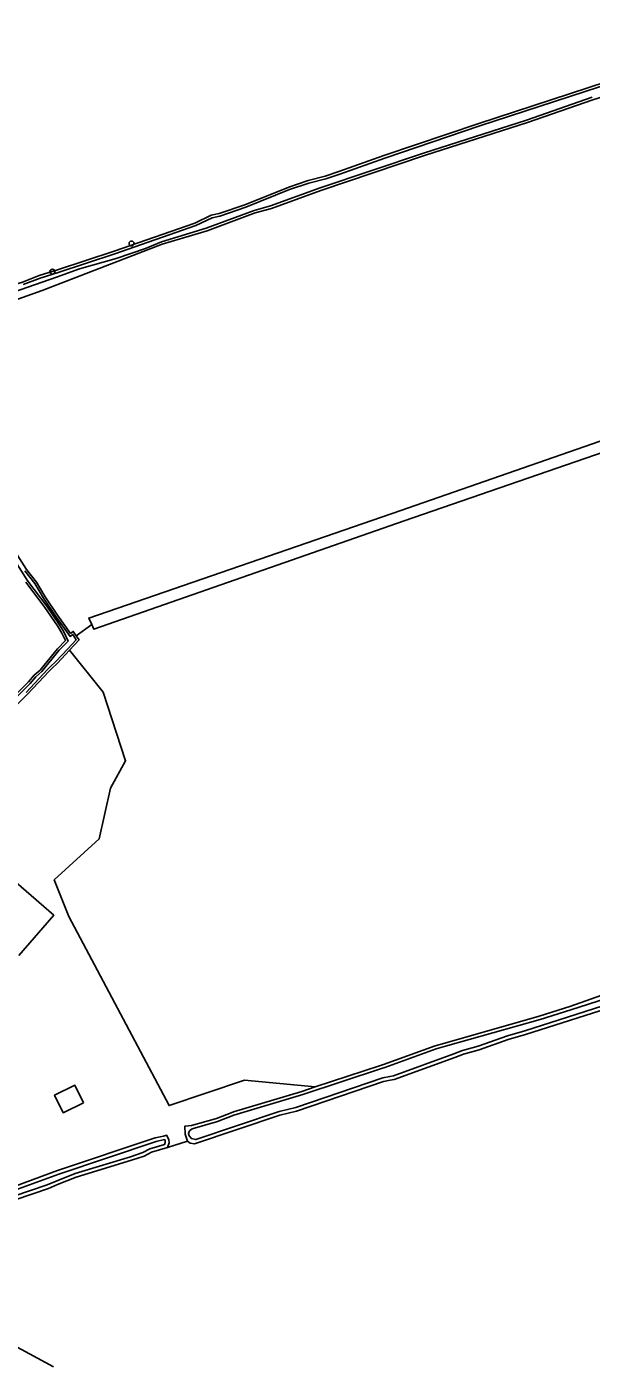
# Model space of a CAD drawing. Extents: x 162880 to 165536, y 384011 to 385179.
# Drawn here: x 164993.8 to 165106.6, y 384509.5 to 384775.7 of the extents above; entities that cross this region are included whole.
import ezdxf

# ---------------------------------------------------------------- set-up
doc = ezdxf.new("R2010")
doc.units = 0
for name, color, linetype in [('IMGEO_Boom', 7, 'Continuous'), ('IMGEO_Bouwland', 7, 'Continuous'), ('IMGEO_Erf', 7, 'Continuous'), ('IMGEO_Grasland_agrarisch', 7, 'Continuous'), ('IMGEO_Pand', 7, 'Continuous'), ('IMGEO_Waterloop', 7, 'Continuous')]:
    doc.layers.add(name, color=color, linetype=linetype)

msp = doc.modelspace()

# ---------------------------------------------------------------- linework, layer by layer
at = {"layer": 'IMGEO_Boom'}
for centre in [(165014.79, 384732.45), (164998.99, 384726.84)]:
    msp.add_circle(centre, 0.489, dxfattribs=at)
at = {"layer": 'IMGEO_Bouwland'}
for points in [[(164962.79, 384712.1), (164962.14, 384713.44), (164964.6, 384714.41), (164968.4, 384715.51), (164969.78, 384716.35), (164974.48, 384718.25), (164977.24, 384719.11), (164986.92, 384722.94), (164992.99, 384724.76), (164996.33, 384726.05), (165000, 384727.19), (165011.3, 384730.9), (165027.44, 384736.53), (165030.7, 384738.11), (165032.28, 384738.45), (165037.43, 384740.19), (165046.15, 384743.72), (165050.01, 384745.02), (165053.41, 384745.9), (165056.19, 384746.81), (165065.15, 384750), (165084.11, 384756.44), (165134.94, 384773.04), (165142.14, 384775.74)], [(165145.07, 384773.86), (165139.37, 384771.76), (165131.12, 384768.97), (165120.92, 384765.75), (165117.96, 384764.58), (165106.87, 384761.16), (165093.79, 384756.59), (165073.23, 384750), (165052.59, 384743.04), (165042.71, 384739.46), (165039.45, 384738.55), (165029.86, 384734.99), (165020.92, 384732.3), (164996.92, 384723.05), (164977.03, 384715.99), (164964.18, 384711.67), (164962.79, 384712.1)], [(165003.74, 384654.13), (165003.16, 384655), (165002.62, 384654.62), (165000, 384658.25), (164997.56, 384661.9), (164995.83, 384664.86), (164993.81, 384667.36), (164989.65, 384673.96), (164988.23, 384675.9), (164986.31, 384679.4), (164982.06, 384685.07)], [(165006.84, 384656.36), (165003.74, 384654.13)]]:
    msp.add_lwpolyline(points, dxfattribs=at)
at = {"layer": 'IMGEO_Erf'}
for points in [[(164993.69, 384664.82), (164997.48, 384659.76), (165000, 384656.1), (165000.9, 384654.68), (165001.58, 384653.16), (165000, 384651.53), (164997.33, 384648.28), (164996.54, 384647.3), (164995.34, 384646.24), (164994.2, 384644.92), (164988.43, 384639.21)], [(164964.85, 384613.22), (164994.04, 384642.51), (164998.34, 384647.08), (164998.84, 384647.62), (165000, 384648.69), (165002.37, 384651.23)], [(165051.44, 384564.06), (165048.77, 384563.18), (165035.13, 384559.07), (165035.02, 384559.03), (165031.76, 384557.75), (165026.74, 384556.34), (165025.4, 384556.22), (165025.5, 384554.66), (165025.98, 384553.26)], [(164980.5, 384540.33), (164982.82, 384541.27), (164986.07, 384542.27), (165000, 384547.36), (165019.52, 384553.9), (165021.13, 384554.26), (165021.79, 384554.41), (165022.2, 384553.56), (165022.28, 384552.92), (165021.98, 384551.96)]]:
    msp.add_lwpolyline(points, dxfattribs=at)
at = {"layer": 'IMGEO_Grasland_agrarisch'}
for points in [[(165002.37, 384651.23), (165004.3, 384653.3), (165003.74, 384654.13)], [(165002.37, 384651.23), (165009.1, 384642.91), (165013.6, 384629.2), (165010.61, 384623.71), (165008.35, 384613.59), (164999.34, 384605.43), (165002.24, 384598.1), (165022.29, 384560.34), (165037.33, 384565.39), (165051.44, 384564.06)], [(165051.44, 384564.06), (165064.48, 384568.36), (165065.11, 384568.57), (165075.36, 384572.26), (165077.29, 384572.81), (165096.13, 384578.17), (165102.29, 384580.09), (165111.88, 384583.5), (165112.8, 384583.77), (165113, 384582.65)], [(165113, 384582.65), (165113.18, 384581.61), (165113.06, 384581.07), (165112.65, 384580.64), (165093.45, 384574.55), (165089.97, 384573.55), (165084.17, 384571.44), (165081.03, 384570.58), (165079.29, 384569.94), (165067.23, 384565.52), (165066.43, 384565.39), (165065.08, 384565.16), (165047.73, 384559.24), (165044.39, 384558.4), (165027.33, 384552.68), (165026.5, 384552.81), (165025.98, 384553.26)], [(165021.98, 384551.96), (165018.74, 384551.02), (165017.33, 384550.27), (165014.79, 384549.43), (165003.75, 384546.08), (165000, 384544.56), (164998.19, 384543.82), (164984.63, 384539.21), (164981.39, 384537.71)], [(165025.98, 384553.26), (165021.98, 384551.96)], [(164991.21, 384512.5), (164999.18, 384508.21)]]:
    msp.add_lwpolyline(points, dxfattribs=at)
at = {"layer": 'IMGEO_Pand'}
for points in [[(164980.31, 384600.9), (164987.14, 384608.81), (164999.26, 384598.33), (164992.3, 384590.29)], [(165005.19, 384560.89), (165003.47, 384564.4), (164999.43, 384562.43), (165001.14, 384558.92), (165005.19, 384560.89)]]:
    msp.add_lwpolyline(points, dxfattribs=at)
at = {"layer": 'IMGEO_Waterloop'}
for points in [[(165135.11, 384772.54), (165084.29, 384755.93), (165065.33, 384749.49), (165056.36, 384746.31), (165053.56, 384745.38), (165050.16, 384744.5), (165046.34, 384743.22), (165037.62, 384739.68), (165032.42, 384737.93), (165030.87, 384737.6), (165027.64, 384736.04), (165011.48, 384730.4), (165000.16, 384726.67), (164996.51, 384725.55), (164993.17, 384724.25)], [(164991.21, 384722.74), (164999.82, 384725.72), (165004.42, 384727.4), (165011.68, 384729.48), (165017.55, 384731.48), (165020.74, 384732.8), (165029.68, 384735.5), (165039.29, 384739.06), (165042.55, 384739.98), (165052.41, 384743.54), (165073.06, 384750.51), (165093.62, 384757.1), (165106.7, 384761.67)], [(165225.82, 384733.3), (165188.31, 384720.43), (165114.24, 384695.07), (165068.54, 384679.15), (165006.25, 384657.68), (165006.84, 384656.36)], [(165225.01, 384730.35), (165188.98, 384718.28), (165114.91, 384692.84), (165069.22, 384677.1), (165007.26, 384655.43), (165006.84, 384656.36)], [(164988.74, 384638.9), (164994.53, 384644.62), (164995.66, 384645.93), (164996.86, 384646.99), (164997.68, 384648), (165000.33, 384651.24), (165002.11, 384653.06), (165001.29, 384654.89), (165000.37, 384656.35), (164997.84, 384660.02), (164994.05, 384665.07), (164985, 384679.18)], [(164993.45, 384667.1), (164995.46, 384664.6), (164997.19, 384661.66), (164999.64, 384657.99), (165002.52, 384654), (165003.05, 384654.37), (165003.37, 384653.88), (165003.74, 384653.34), (165002.05, 384651.53), (164999.69, 384649), (164998.53, 384647.94), (164998.01, 384647.39), (164993.73, 384642.81)], [(165112.19, 384581.29), (165093.29, 384575.29), (165089.8, 384574.29), (165084, 384572.18), (165080.86, 384571.32), (165079.1, 384570.67), (165067.09, 384566.27), (165066.34, 384566.14), (165064.95, 384565.91), (165047.58, 384559.98), (165044.24, 384559.15), (165027.61, 384553.57), (165026.73, 384553.76), (165026.29, 384554.31), (165026.15, 384554.79), (165026.34, 384555.29), (165026.86, 384555.69), (165031.97, 384557.14), (165035.23, 384558.42), (165048.97, 384562.56), (165064.68, 384567.74), (165065.32, 384567.96), (165075.56, 384571.64), (165077.47, 384572.18), (165096.32, 384577.55), (165102.49, 384579.47), (165111.41, 384582.32)], [(164980.44, 384539.57), (164980.69, 384539.61), (164983.07, 384540.57), (164986.31, 384541.56), (165000.25, 384546.65), (165019.73, 384553.18), (165021.38, 384553.55), (165021.48, 384553.35), (165021.52, 384552.99), (165021.39, 384552.57), (165018.46, 384551.72), (165017.03, 384550.95), (165014.56, 384550.14), (165003.5, 384546.78)], [(165003.5, 384546.78), (164999.72, 384545.25), (164997.93, 384544.52), (164984.36, 384539.9), (164981.13, 384538.41)]]:
    msp.add_lwpolyline(points, dxfattribs=at)

doc.saveas('drawing.dxf')
